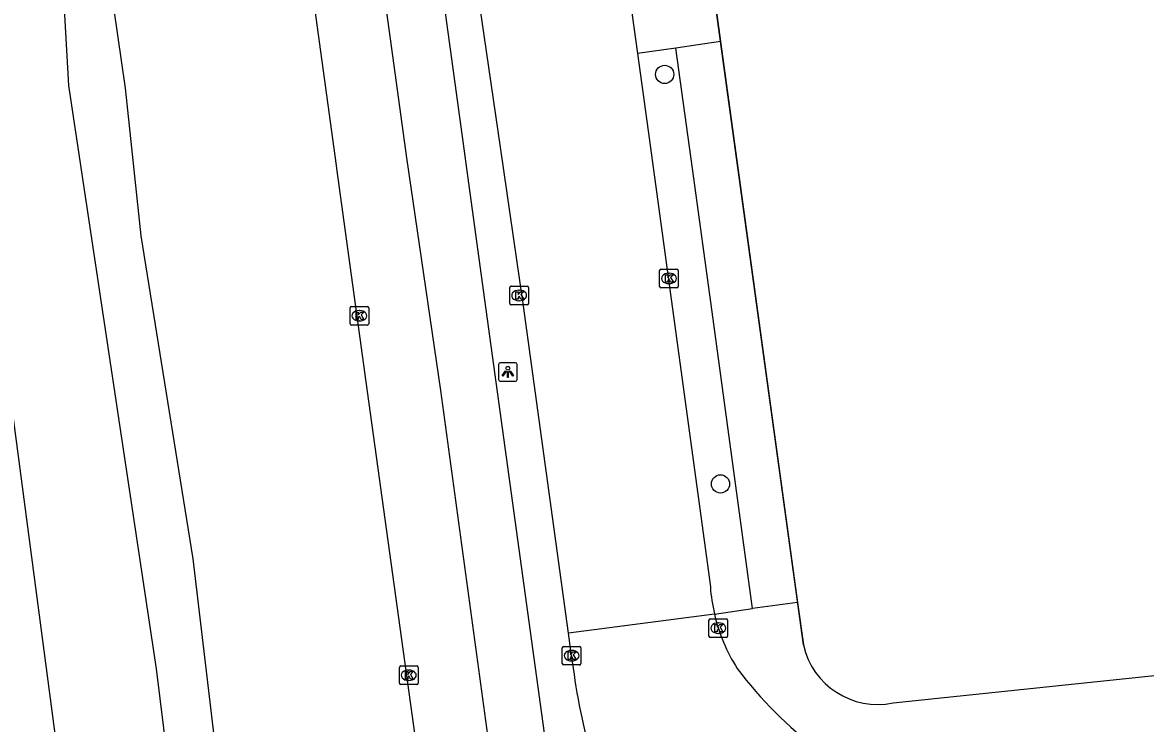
# Model space of a CAD drawing. Extents: x 157692 to 159670, y 381454 to 383289.
# Drawn here: x 157843.4 to 157903.6, y 382470.2 to 382507.8 of the extents above; entities that cross this region are included whole.
import ezdxf

# ---------------------------------------------------------------- set-up
doc = ezdxf.new("R2010")
doc.units = 0
for name, color, linetype in [('IMGEO_Boom', 7, 'Continuous'), ('IMGEO_Fietspad_gesloten', 7, 'Continuous'), ('IMGEO_Groenvoorziening', 7, 'Continuous'), ('IMGEO_Hek', 7, 'Continuous'), ('IMGEO_Kolk', 7, 'Continuous'), ('IMGEO_Lichtpunt', 7, 'Continuous'), ('IMGEO_Rijbaan_lokaal_gesloten', 7, 'Continuous'), ('IMGEO_Rijbaan_lokaal_open', 7, 'Continuous'), ('IMGEO_Voetpad_open', 7, 'Continuous'), ('IMGEO_Waterloop', 7, 'Continuous')]:
    doc.layers.add(name, color=color, linetype=linetype)

msp = doc.modelspace()

# ---------------------------------------------------------------- linework, layer by layer
at = {"layer": 'IMGEO_Boom'}
for centre in [(157877.842, 382505.051), (157880.834, 382483.089)]:
    msp.add_circle(centre, 0.489, dxfattribs=at)
at = {"layer": 'IMGEO_Fietspad_gesloten'}
for points in [[(157830.593, 382716.477), (157831.058, 382712.593), (157833.247, 382696.605), (157833.769, 382692.793), (157852.273, 382558.072), (157852.607, 382555.554), (157853.905, 382546.116), (157860.225, 382500.162), (157860.247, 382500), (157861.891, 382488.05), (157876.604, 382381.766)], [(157868.415, 382469.211), (157865.845, 382488.107), (157864.022, 382500.584), (157837.599, 382692.951), (157834.433, 382716.512)]]:
    msp.add_lwpolyline(points, dxfattribs=at)
at = {"layer": 'IMGEO_Groenvoorziening'}
msp.add_lwpolyline([(157861.998, 382410.299), (157859.936, 382422.687), (157856.755, 382444.247), (157854.846, 382459.771), (157852.552, 382479.068), (157849.773, 382496.396), (157848.935, 382504.312), (157847.268, 382515.82), (157844.584, 382534.959), (157843.387, 382545.313)], dxfattribs=at)
at = {"layer": 'IMGEO_Hek'}
for points in [[(157880.839, 382506.814), (157879.737, 382514.849)], [(157885.28, 382474.45), (157880.839, 382506.814)], [(157890.101, 382471.348), (157910.786, 382473.51)]]:
    msp.add_lwpolyline(points, dxfattribs=at)
msp.add_arc((157889.262, 382475.342), 4.081, 192.62317, 281.85954, dxfattribs=at)
at = {"layer": 'IMGEO_Kolk'}
for p, q in [((157877.568, 382493.683), (157877.568, 382494.535)), ((157877.643, 382494.609), (157878.495, 382494.609)), ((157878.056, 382494.389), (157878.081, 382494.389)), ((157878.569, 382494.535), (157878.569, 382493.683)), ((157878.079, 382493.829), (157878.054, 382493.829)), ((157869.536, 382492.768), (157869.536, 382493.62)), ((157869.611, 382493.694), (157870.463, 382493.694)), ((157870.024, 382493.474), (157870.049, 382493.474)), ((157870.537, 382493.62), (157870.537, 382492.768)), ((157878.495, 382493.609), (157877.643, 382493.609)), ((157860.968, 382491.682), (157860.968, 382492.534)), ((157861.043, 382492.608), (157861.895, 382492.608)), ((157861.969, 382492.534), (157861.969, 382491.682)), ((157870.463, 382492.694), (157869.611, 382492.694)), ((157870.047, 382492.914), (157870.022, 382492.914)), ((157861.456, 382492.388), (157861.481, 382492.388)), ((157861.895, 382491.608), (157861.043, 382491.608)), ((157861.479, 382491.828), (157861.454, 382491.828)), ((157880.217, 382474.927), (157880.217, 382475.779)), ((157880.292, 382475.853), (157881.144, 382475.853)), ((157881.218, 382475.779), (157881.218, 382474.927)), ((157880.728, 382475.073), (157880.703, 382475.073)), ((157880.705, 382475.633), (157880.73, 382475.633)), ((157881.144, 382474.853), (157880.292, 382474.853)), ((157872.348, 382473.45), (157872.348, 382474.302)), ((157872.423, 382474.376), (157873.275, 382474.376)), ((157872.836, 382474.156), (157872.861, 382474.156)), ((157873.349, 382474.302), (157873.349, 382473.45)), ((157863.692, 382473.324), (157864.544, 382473.324)), ((157873.275, 382473.376), (157872.423, 382473.376)), ((157872.859, 382473.596), (157872.834, 382473.596)), ((157863.617, 382472.398), (157863.617, 382473.25)), ((157864.105, 382473.104), (157864.13, 382473.104)), ((157864.618, 382473.25), (157864.618, 382472.398)), ((157864.544, 382472.324), (157863.692, 382472.324)), ((157864.128, 382472.544), (157864.103, 382472.544))]:
    msp.add_line(p, q, dxfattribs=at)
for points in [[(157877.568, 382493.683), (157877.568, 382494.535)], [(157877.643, 382494.609), (157878.495, 382494.609)], [(157878.569, 382494.535), (157878.569, 382493.683)], [(157877.889, 382494.309), (157878.012, 382494.309), (157878.012, 382494.158), (157878.142, 382494.309), (157878.306, 382494.309), (157878.16, 382494.158), (157878.313, 382493.909), (157878.161, 382493.909), (157878.076, 382494.073), (157878.012, 382494.006), (157878.012, 382493.909), (157877.889, 382493.909), (157877.889, 382494.309)], [(157869.536, 382492.768), (157869.536, 382493.62)], [(157869.611, 382493.694), (157870.463, 382493.694)], [(157869.857, 382493.394), (157869.98, 382493.394), (157869.98, 382493.243), (157870.11, 382493.394), (157870.274, 382493.394), (157870.128, 382493.243), (157870.281, 382492.994), (157870.129, 382492.994), (157870.044, 382493.158), (157869.98, 382493.091), (157869.98, 382492.994), (157869.857, 382492.994), (157869.857, 382493.394)], [(157870.537, 382493.62), (157870.537, 382492.768)], [(157878.495, 382493.609), (157877.643, 382493.609)], [(157860.968, 382491.682), (157860.968, 382492.534)], [(157861.043, 382492.608), (157861.895, 382492.608)], [(157861.969, 382492.534), (157861.969, 382491.682)], [(157870.463, 382492.694), (157869.611, 382492.694)], [(157861.289, 382492.308), (157861.412, 382492.308), (157861.412, 382492.157), (157861.542, 382492.308), (157861.706, 382492.308), (157861.56, 382492.157), (157861.713, 382491.908), (157861.561, 382491.908), (157861.476, 382492.072), (157861.412, 382492.005), (157861.412, 382491.908), (157861.289, 382491.908), (157861.289, 382492.308)], [(157861.895, 382491.608), (157861.043, 382491.608)], [(157880.217, 382474.927), (157880.217, 382475.779)], [(157880.292, 382475.853), (157881.144, 382475.853)], [(157881.218, 382475.779), (157881.218, 382474.927)], [(157880.538, 382475.553), (157880.661, 382475.553), (157880.661, 382475.402), (157880.791, 382475.553), (157880.955, 382475.553), (157880.809, 382475.402), (157880.962, 382475.153), (157880.81, 382475.153), (157880.725, 382475.317), (157880.661, 382475.25), (157880.661, 382475.153), (157880.538, 382475.153), (157880.538, 382475.553)], [(157881.144, 382474.853), (157880.292, 382474.853)], [(157872.348, 382473.45), (157872.348, 382474.302)], [(157872.423, 382474.376), (157873.275, 382474.376)], [(157872.669, 382474.076), (157872.792, 382474.076), (157872.792, 382473.925), (157872.922, 382474.076), (157873.086, 382474.076), (157872.94, 382473.925), (157873.093, 382473.676), (157872.941, 382473.676), (157872.856, 382473.84), (157872.792, 382473.773), (157872.792, 382473.676), (157872.669, 382473.676), (157872.669, 382474.076)], [(157873.349, 382474.302), (157873.349, 382473.45)], [(157863.692, 382473.324), (157864.544, 382473.324)], [(157873.275, 382473.376), (157872.423, 382473.376)], [(157863.617, 382472.398), (157863.617, 382473.25)], [(157863.938, 382473.024), (157864.061, 382473.024), (157864.061, 382472.873), (157864.191, 382473.024), (157864.355, 382473.024), (157864.209, 382472.873), (157864.362, 382472.624), (157864.21, 382472.624), (157864.125, 382472.788), (157864.061, 382472.721), (157864.061, 382472.624), (157863.938, 382472.624), (157863.938, 382473.024)], [(157864.618, 382473.25), (157864.618, 382472.398)], [(157864.544, 382472.324), (157863.692, 382472.324)]]:
    msp.add_lwpolyline(points, dxfattribs=at)
for centre, start, end in [((157877.645, 382494.533), 91.55205, 178.44795), ((157877.645, 382494.533), 91.55205, 178.44795), ((157878.493, 382494.533), 1.55205, 88.44795), ((157878.493, 382494.533), 1.55205, 88.44795), ((157869.613, 382493.618), 91.55205, 178.44795), ((157869.613, 382493.618), 91.55205, 178.44795), ((157870.461, 382493.618), 1.55205, 88.44795), ((157870.461, 382493.618), 1.55205, 88.44795), ((157877.645, 382493.685), 181.55205, 268.44795), ((157877.645, 382493.685), 181.55205, 268.44795), ((157878.493, 382493.685), 271.55205, 358.44795), ((157878.493, 382493.685), 271.55205, 358.44795), ((157861.045, 382492.532), 91.55205, 178.44795), ((157861.045, 382492.532), 91.55205, 178.44795), ((157861.893, 382492.532), 1.55205, 88.44795), ((157861.893, 382492.532), 1.55205, 88.44795), ((157869.613, 382492.77), 181.55205, 268.44795), ((157869.613, 382492.77), 181.55205, 268.44795), ((157870.461, 382492.77), 271.55205, 358.44795), ((157870.461, 382492.77), 271.55205, 358.44795), ((157861.045, 382491.684), 181.55205, 268.44795), ((157861.045, 382491.684), 181.55205, 268.44795), ((157861.893, 382491.684), 271.55205, 358.44795), ((157861.893, 382491.684), 271.55205, 358.44795), ((157880.294, 382475.777), 91.55205, 178.44795), ((157880.294, 382475.777), 91.55205, 178.44795), ((157881.142, 382475.777), 1.55205, 88.44795), ((157881.142, 382475.777), 1.55205, 88.44795), ((157880.294, 382474.929), 181.55205, 268.44795), ((157880.294, 382474.929), 181.55205, 268.44795), ((157881.142, 382474.929), 271.55205, 358.44795), ((157881.142, 382474.929), 271.55205, 358.44795), ((157872.425, 382474.3), 91.55205, 178.44795), ((157872.425, 382474.3), 91.55205, 178.44795), ((157873.273, 382474.3), 1.55205, 88.44795), ((157873.273, 382474.3), 1.55205, 88.44795), ((157863.694, 382473.248), 91.55205, 178.44795), ((157863.694, 382473.248), 91.55205, 178.44795), ((157864.542, 382473.248), 1.55205, 88.44795), ((157864.542, 382473.248), 1.55205, 88.44795), ((157872.425, 382473.452), 181.55205, 268.44795), ((157872.425, 382473.452), 181.55205, 268.44795), ((157873.273, 382473.452), 271.55205, 358.44795), ((157873.273, 382473.452), 271.55205, 358.44795), ((157863.694, 382472.4), 181.55205, 268.44795), ((157863.694, 382472.4), 181.55205, 268.44795), ((157864.542, 382472.4), 271.55205, 358.44795), ((157864.542, 382472.4), 271.55205, 358.44795)]:
    msp.add_arc(centre, 0.0765, start, end, dxfattribs=at)
for centre, major_axis, ratio, start_param, end_param in [((157878.055, 382494.109), (-0.387, 0.002), 0.722429, 4.712389, 7.853982), ((157878.08, 382494.109), (-0.39, 0.002), 0.717154, 1.570796, 4.712389), ((157870.023, 382493.194), (-0.387, 0.002), 0.722429, 4.712389, 7.853982), ((157870.048, 382493.194), (-0.39, 0.002), 0.717154, 1.570796, 4.712389), ((157861.455, 382492.108), (-0.387, 0.002), 0.722429, 4.712389, 7.853982), ((157861.48, 382492.108), (-0.39, 0.002), 0.717154, 1.570796, 4.712389), ((157880.704, 382475.353), (-0.387, 0.002), 0.722429, 4.712389, 7.853982), ((157880.729, 382475.353), (-0.39, 0.002), 0.717154, 1.570796, 4.712389), ((157872.835, 382473.876), (-0.387, 0.002), 0.722429, 4.712389, 7.853982), ((157872.86, 382473.876), (-0.39, 0.002), 0.717154, 1.570796, 4.712389), ((157864.104, 382472.824), (-0.387, 0.002), 0.722429, 4.712389, 7.853982), ((157864.129, 382472.824), (-0.39, 0.002), 0.717154, 1.570796, 4.712389)]:
    msp.add_ellipse(centre, major_axis=major_axis, ratio=ratio, start_param=start_param, end_param=end_param, dxfattribs=at)
at = {"layer": 'IMGEO_Lichtpunt'}
for p, q in [((157869.833, 382489.588), (157869.025, 382489.588)), ((157869.833, 382489.588), (157869.025, 382489.588)), ((157868.931, 382489.493), (157868.931, 382488.686)), ((157868.931, 382489.493), (157868.931, 382488.686)), ((157869.927, 382488.686), (157869.927, 382489.493)), ((157869.927, 382488.686), (157869.927, 382489.493)), ((157869.025, 382488.592), (157869.833, 382488.592)), ((157869.025, 382488.592), (157869.833, 382488.592))]:
    msp.add_line(p, q, dxfattribs=at)
for points in [[(157869.305, 382489.157), (157869.344, 382489.129), (157869.156, 382488.867), (157869.118, 382488.894), (157869.305, 382489.157)], [(157869.407, 382489.109), (157869.454, 382489.109), (157869.454, 382488.787), (157869.407, 382488.787), (157869.407, 382489.109)], [(157869.517, 382489.129), (157869.555, 382489.156), (157869.742, 382488.894), (157869.703, 382488.866), (157869.517, 382489.129)]]:
    msp.add_lwpolyline(points, dxfattribs=at)
msp.add_circle((157869.43, 382489.291), 0.0994, dxfattribs=at)
for centre, start, end in [((157869.025, 382489.493), 90, 180), ((157869.025, 382489.493), 90, 180), ((157869.833, 382489.493), 0, 90), ((157869.833, 382489.493), 0, 90), ((157869.025, 382488.686), 180, 270), ((157869.025, 382488.686), 180, 270), ((157869.833, 382488.686), 270, 0), ((157869.833, 382488.686), 270, 360)]:
    msp.add_arc(centre, 0.0946, start, end, dxfattribs=at)
at = {"layer": 'IMGEO_Rijbaan_lokaal_gesloten'}
for points in [[(157872.683, 382475.083), (157870.251, 382492.759), (157869.036, 382501.141), (157867.683, 382510.478), (157865.716, 382524.835), (157862.233, 382550.071), (157857.198, 382586.66), (157854.833, 382603.977), (157852.717, 382619.31), (157849.948, 382639.628), (157846.877, 382661.921), (157845.339, 382672.996)], [(157875.263, 382514.236), (157875.651, 382511.46), (157876.381, 382506.167)], [(157876.381, 382506.167), (157876.948, 382502.021), (157880.291, 382477.563)], [(157880.509, 382476.111), (157872.683, 382475.083)], [(157872.849, 382473.876), (157872.683, 382475.083)]]:
    msp.add_lwpolyline(points, dxfattribs=at)
for centre, radius, start, end in [((157889.808, 382478.25), 9.542, 184.12588, 192.95109), ((157889.655, 382478.222), 9.386, 192.99613, 212.48222), ((157908.652, 382478.049), 36.046, 186.64849, 195.22057), ((157899.545, 382486.58), 22.285, 216.95773, 248.73142)]:
    msp.add_arc(centre, radius, start, end, dxfattribs=at)
at = {"layer": 'IMGEO_Rijbaan_lokaal_open'}
for points in [[(157879.737, 382514.849), (157880.839, 382506.814)], [(157878.443, 382506.466), (157876.381, 382506.167)], [(157880.839, 382506.814), (157878.443, 382506.466)]]:
    msp.add_lwpolyline(points, dxfattribs=at)
at = {"layer": 'IMGEO_Voetpad_open'}
for points in [[(157871.67, 382467.768), (157868.205, 382492.966), (157867.24, 382500), (157867.113, 382500.927), (157843.533, 382672.745), (157845.339, 382672.996)], [(157882.555, 382476.404), (157880.387, 382492.31), (157879.331, 382500), (157878.443, 382506.466)], [(157880.839, 382506.814), (157884.968, 382476.724)], [(157880.509, 382476.111), (157882.555, 382476.404)], [(157884.968, 382476.724), (157882.555, 382476.404)], [(157884.968, 382476.724), (157885.28, 382474.45)], [(157890.101, 382471.348), (157910.786, 382473.51)]]:
    msp.add_lwpolyline(points, dxfattribs=at)
msp.add_arc((157889.262, 382475.342), 4.081, 192.62317, 281.85954, dxfattribs=at)
at = {"layer": 'IMGEO_Waterloop'}
for points in [[(157829.328, 382572.916), (157829.356, 382572.567), (157829.461, 382570.888), (157828.562, 382570.754), (157828.679, 382569.969), (157828.795, 382569.189), (157829.629, 382569.344), (157830.608, 382565.92), (157831.215, 382563.787), (157832.032, 382560.355), (157832.872, 382555.809), (157833.323, 382551.419), (157834.171, 382545.76), (157834.738, 382541.938), (157835.58, 382534.978), (157842.663, 382488.373), (157850.961, 382425.543), (157855.24, 382403.212), (157860.079, 382381.9), (157861.561, 382375.819), (157862.22, 382372.442), (157862.61, 382372.329)], [(157859.667, 382407.294), (157852.966, 382453.928), (157850.589, 382473.165), (157845.888, 382504.452), (157845.617, 382509.207), (157840.739, 382543.08)]]:
    msp.add_lwpolyline(points, dxfattribs=at)

doc.saveas('drawing.dxf')
